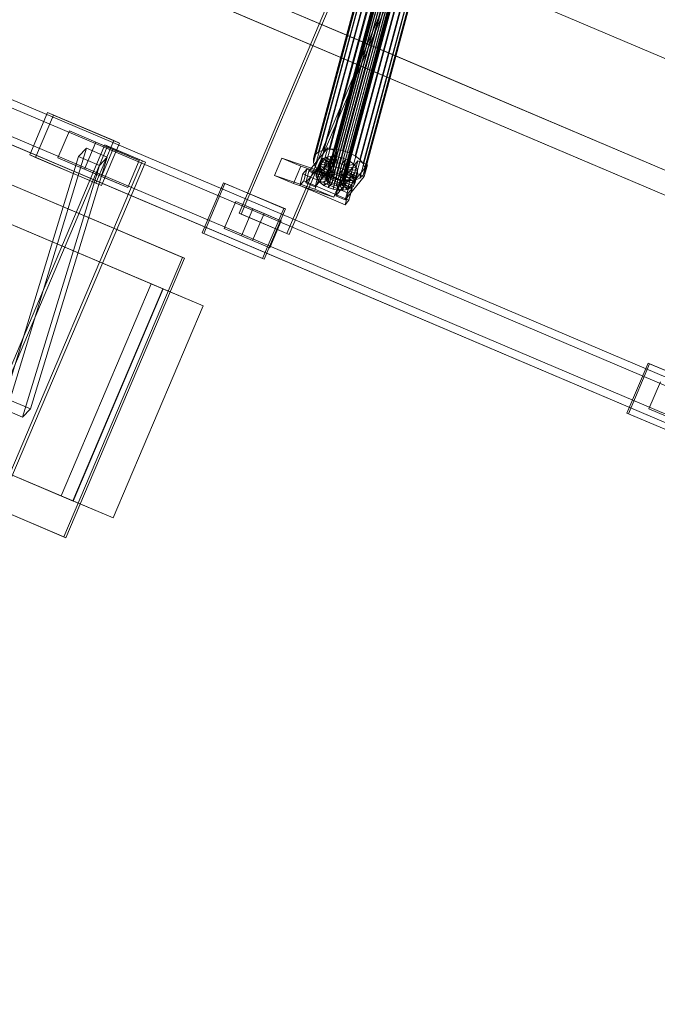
# Model space of a CAD drawing. Header units: millimetres. Extents: x -4738 to 65662, y -68080 to 6847.
# Tile 517 of 656: x 19030 to 19640, y -19810 to -18870. Entities that reach past the tile are written whole.
import ezdxf

# ---------------------------------------------------------------- set-up
doc = ezdxf.new("R2010")
doc.units = ezdxf.units.MM
doc.layers.add('superior_C10', color=7, linetype='Continuous', lineweight=0)

msp = doc.modelspace()

# ---------------------------------------------------------------- linework, layer by layer
at = {"layer": 'superior_C10'}
for p, q in [((19239.961, -19054.499), (19572.098, -18272.076)), ((19574.312, -18273.016), (19242.176, -19055.439)), ((19617.91, -18291.523), (19285.773, -19073.946)), ((19287.987, -19074.886), (19620.124, -18292.463)), ((18241.459, -18440.523), (27684.903, -22449.244)), ((27685.833, -22449.639), (18242.389, -18440.917)), ((18966.137, -18724.57), (19372.079, -18896.892)), ((19373.178, -18897.359), (18967.236, -18725.037)), ((19677.734, -19224.037), (18595.562, -18764.657)), ((19686.961, -19227.954), (18604.789, -18768.574)), ((19713.86, -19247.52), (18596.626, -18773.257)), ((19715.097, -19248.046), (18597.863, -18773.782)), ((19713.719, -19239.313), (18631.547, -18779.933)), ((19721.1, -19242.446), (18638.929, -18783.067)), ((19704.092, -19270.533), (18586.858, -18796.269)), ((18588.095, -18796.795), (19705.329, -19271.058)), ((18500.5, -18805.781), (19185.875, -19096.722)), ((19187.72, -19097.505), (18502.345, -18806.565)), ((19662.104, -19260.857), (18579.932, -18801.477)), ((18589.159, -18805.394), (19671.331, -19264.774)), ((19382.616, -18809.371), (19326.492, -19017.81)), ((19384.606, -18809.055), (19328.481, -19017.495)), ((19386.824, -18809.108), (19330.699, -19017.547)), ((19389.118, -18809.524), (19332.994, -19017.964)), ((19397.884, -18801.058), (19372.079, -18896.892)), ((19373.178, -18897.359), (19398.983, -18801.524)), ((19397.884, -18801.058), (19803.826, -18973.38)), ((19804.925, -18973.846), (19398.983, -18801.524)), ((19698.089, -19276.132), (18615.917, -18816.753)), ((19364.435, -18816.359), (19316.052, -18996.048)), ((19369.025, -18814.493), (19320.642, -18994.183)), ((19379.233, -18813.543), (19323.109, -19021.982)), ((19379.239, -18812.191), (19323.114, -19020.631)), ((19379.822, -18814.956), (19323.698, -19023.395)), ((19323.713, -19019.433), (19379.838, -18810.994)), ((19380.965, -18816.334), (19324.84, -19024.774)), ((19380.99, -18810.032), (19324.865, -19018.471)), ((19374.641, -18813.604), (19326.258, -18993.293)), ((19382.583, -18817.584), (19326.459, -19026.024)), ((19384.568, -18818.62), (19328.443, -19027.06)), ((19380.9, -18813.752), (19332.517, -18993.441)), ((19391.333, -18810.276), (19335.209, -19018.716)), ((19393.317, -18811.312), (19337.193, -19019.752)), ((19394.911, -18818.865), (19338.786, -19027.304)), ((19394.936, -18812.562), (19338.812, -19021.002)), ((19387.375, -18814.927), (19338.992, -18994.616)), ((19396.063, -18817.902), (19339.938, -19026.342)), ((19396.079, -18813.941), (19339.954, -19022.38)), ((19396.662, -18816.705), (19340.537, -19025.145)), ((19396.667, -18815.354), (19340.543, -19023.793)), ((19393.626, -18817.049), (19345.243, -18996.738)), ((18623.299, -18819.886), (19705.47, -19279.266)), ((19359.479, -18826.268), (19311.095, -19005.957)), ((19359.494, -18822.454), (19311.111, -19002.143)), ((19312.801, -18998.764), (19361.184, -18819.074)), ((19386.783, -18819.372), (19330.658, -19027.812)), ((19389.077, -18819.788), (19332.953, -19028.228)), ((19391.295, -18819.841), (19335.17, -19028.28)), ((19393.285, -18819.526), (19337.16, -19027.965)), ((19399.227, -18819.973), (19350.844, -18999.662)), ((19403.795, -18823.501), (19355.412, -19003.19)), ((19407.019, -18827.391), (19358.636, -19007.08)), ((19361.14, -18830.256), (19312.757, -19009.945)), ((19364.364, -18834.146), (19315.981, -19013.835)), ((19368.933, -18837.673), (19320.55, -19017.363)), ((19408.666, -18835.192), (19360.282, -19014.882)), ((19408.681, -18831.379), (19360.298, -19011.068)), ((19374.533, -18840.598), (19326.15, -19020.287)), ((19380.784, -18842.72), (19332.401, -19022.409)), ((19387.26, -18843.895), (19338.877, -19023.584)), ((19393.519, -18844.043), (19345.135, -19023.732)), ((19399.134, -18843.153), (19350.751, -19022.843)), ((19403.724, -18841.287), (19355.341, -19020.977)), ((19406.975, -18838.572), (19358.592, -19018.261)), ((19372.079, -18896.892), (19778.022, -19069.214)), ((19373.178, -18897.359), (19372.079, -18896.892)), ((19779.121, -19069.68), (19373.178, -18897.359)), ((19039.909, -18998.909), (19057.102, -18958.407)), ((19057.102, -18958.407), (19120.229, -18985.205)), ((19057.102, -18958.407), (19062.638, -18960.757)), ((19062.638, -18960.757), (19045.445, -19001.259)), ((19125.765, -18987.555), (19062.638, -18960.757)), ((19066.955, -19001.7), (19077.896, -18975.926)), ((19077.896, -18975.926), (19103.147, -18986.644)), ((19077.896, -18975.926), (19119.418, -18993.551)), ((19103.147, -18986.644), (19092.206, -19012.418)), ((19120.229, -18985.205), (19103.036, -19025.706)), ((19144.668, -19004.27), (19103.147, -18986.644)), ((19108.572, -19028.056), (19125.765, -18987.555)), ((19125.765, -18987.555), (19120.229, -18985.205)), ((18977.006, -19306.809), (19111.814, -18989.237)), ((19114.398, -18990.334), (18979.589, -19307.905)), ((19094.25, -18992.497), (19020.922, -19232.962)), ((19086.646, -19000.429), (19094.25, -18992.497)), ((19094.25, -18992.497), (19114.09, -19000.919)), ((19119.418, -18993.551), (19108.477, -19019.325)), ((19111.814, -18989.237), (19147.886, -19004.55)), ((19111.814, -18989.237), (19114.398, -18990.334)), ((19150.47, -19005.647), (19114.398, -18990.334)), ((19144.668, -19004.27), (19119.418, -18993.551)), ((19306.726, -19014.438), (19324.767, -18992.186)), ((19312.801, -18998.764), (19316.052, -18996.048)), ((19333.781, -18996.024), (19315.74, -19018.276)), ((19316.052, -18996.048), (19320.642, -18994.183)), ((19320.642, -18994.183), (19326.258, -18993.293)), ((19324.767, -18992.186), (19321.756, -19003.367)), ((19333.781, -18996.024), (19324.767, -18992.186)), ((19326.258, -18993.293), (19332.517, -18993.441)), ((19330.77, -19007.205), (19333.781, -18996.024)), ((19332.517, -18993.441), (19338.992, -18994.616)), ((19338.992, -18994.616), (19345.243, -18996.738)), ((19345.243, -18996.738), (19350.844, -18999.662)), ((19147.886, -19004.55), (19013.078, -19322.121)), ((19086.646, -19000.429), (19013.318, -19240.893)), ((19015.661, -19323.218), (19150.47, -19005.647)), ((19103.036, -19025.706), (19039.909, -18998.909)), ((19045.445, -19001.259), (19039.909, -18998.909)), ((19040.762, -19241.384), (19114.09, -19000.919)), ((19045.445, -19001.259), (19108.572, -19028.056)), ((19092.206, -19012.418), (19066.955, -19001.7)), ((19108.477, -19019.325), (19066.955, -19001.7)), ((19106.486, -19008.851), (19086.646, -19000.429)), ((19114.09, -19000.919), (19106.486, -19008.851)), ((19133.727, -19030.044), (19144.668, -19004.27)), ((19150.47, -19005.647), (19147.886, -19004.55)), ((19273.877, -19018.393), (19280.863, -19001.806)), ((19280.863, -19001.806), (19298.899, -19009.462)), ((19280.863, -19001.806), (19319.376, -19015.039)), ((19321.756, -19003.367), (19303.716, -19025.618)), ((19311.095, -19005.957), (19311.111, -19002.143)), ((19312.757, -19009.945), (19311.095, -19005.957)), ((19311.111, -19002.143), (19312.801, -18998.764)), ((19316.445, -19006.943), (19313.865, -19016.526)), ((19315.13, -19013.998), (19317.71, -19004.415)), ((19316.445, -19006.943), (19316.434, -19009.796)), ((19317.71, -19004.415), (19316.445, -19006.943)), ((19326.125, -19009.45), (19316.445, -19006.943)), ((19320.142, -19002.384), (19317.561, -19011.967)), ((19320.142, -19002.384), (19317.71, -19004.415)), ((19317.71, -19004.415), (19326.724, -19008.253)), ((19323.575, -19000.988), (19320.142, -19002.384)), ((19327.876, -19007.291), (19320.142, -19002.384)), ((19323.575, -19000.988), (19320.995, -19010.571)), ((19321.756, -19003.367), (19330.77, -19007.205)), ((19327.776, -19000.323), (19323.575, -19000.988)), ((19329.502, -19006.63), (19323.575, -19000.988)), ((19327.776, -19000.323), (19325.195, -19009.906)), ((19326.922, -19016.213), (19329.502, -19006.63)), ((19331.492, -19006.314), (19327.776, -19000.323)), ((19332.458, -19000.433), (19327.776, -19000.323)), ((19327.876, -19007.291), (19329.502, -19006.63)), ((19328.912, -19015.898), (19331.492, -19006.314)), ((19329.502, -19006.63), (19331.492, -19006.314)), ((19332.458, -19000.433), (19329.877, -19010.017)), ((19331.129, -19015.95), (19333.71, -19006.367)), ((19331.492, -19006.314), (19333.71, -19006.367)), ((19333.71, -19006.367), (19332.458, -19000.433)), ((19337.302, -19001.312), (19332.458, -19000.433)), ((19333.424, -19016.367), (19336.004, -19006.783)), ((19333.71, -19006.367), (19336.004, -19006.783)), ((19337.302, -19001.312), (19334.721, -19010.895)), ((19335.57, -19026.72), (19353.611, -19004.468)), ((19336.004, -19006.783), (19337.302, -19001.312)), ((19336.004, -19006.783), (19338.219, -19007.535)), ((19341.978, -19002.899), (19337.302, -19001.312)), ((19338.219, -19007.535), (19341.978, -19002.899)), ((19341.978, -19002.899), (19339.397, -19012.483)), ((19340.203, -19008.571), (19346.167, -19005.087)), ((19346.167, -19005.087), (19341.978, -19002.899)), ((19346.167, -19005.087), (19343.586, -19014.67)), ((19349.584, -19007.726), (19346.167, -19005.087)), ((19353.611, -19004.468), (19350.601, -19015.649)), ((19350.844, -18999.662), (19355.412, -19003.19)), ((19362.625, -19008.307), (19353.611, -19004.468)), ((19355.412, -19003.19), (19358.636, -19007.08)), ((19106.486, -19008.851), (19033.158, -19249.315)), ((19092.206, -19012.418), (19133.727, -19030.044)), ((19298.899, -19009.462), (19291.913, -19026.049)), ((19298.899, -19009.462), (19337.413, -19022.695)), ((19301.015, -19016.995), (19304.774, -19012.359)), ((19304.774, -19012.359), (19301.763, -19023.54)), ((19303.716, -19025.618), (19306.726, -19014.438)), ((19348.04, -19030.782), (19304.774, -19012.359)), ((19306.726, -19014.438), (19315.74, -19018.276)), ((19319.376, -19015.039), (19312.391, -19031.626)), ((19312.729, -19029.456), (19330.77, -19007.205)), ((19315.981, -19013.835), (19312.757, -19009.945)), ((19316.434, -19009.796), (19313.854, -19019.379)), ((19313.865, -19016.526), (19315.13, -19013.998)), ((19317.677, -19012.779), (19315.096, -19022.362)), ((19315.13, -19013.998), (19317.561, -19011.967)), ((19324.144, -19017.836), (19315.13, -19013.998)), ((19320.55, -19017.363), (19315.981, -19013.835)), ((19326.119, -19010.802), (19316.434, -19009.796)), ((19316.434, -19009.796), (19317.677, -19012.779)), ((19320.089, -19015.689), (19317.508, -19025.272)), ((19317.561, -19011.967), (19320.995, -19010.571)), ((19317.561, -19011.967), (19325.295, -19016.874)), ((19326.708, -19012.215), (19317.677, -19012.779)), ((19317.677, -19012.779), (19320.089, -19015.689)), ((19337.413, -19022.695), (19319.376, -19015.039)), ((19327.851, -19013.593), (19320.089, -19015.689)), ((19320.089, -19015.689), (19323.506, -19018.327)), ((19320.995, -19010.571), (19325.195, -19009.906)), ((19320.995, -19010.571), (19326.922, -19016.213)), ((19329.469, -19014.843), (19323.506, -19018.327)), ((19323.539, -19020.385), (19326.119, -19010.802)), ((19323.544, -19019.034), (19326.125, -19009.45)), ((19324.128, -19021.798), (19326.708, -19012.215)), ((19326.724, -19008.253), (19324.144, -19017.836)), ((19325.195, -19009.906), (19328.912, -19015.898)), ((19325.195, -19009.906), (19329.877, -19010.017)), ((19325.27, -19023.177), (19327.851, -19013.593)), ((19325.295, -19016.874), (19327.876, -19007.291)), ((19326.922, -19016.213), (19325.295, -19016.874)), ((19326.119, -19010.802), (19326.125, -19009.45)), ((19326.708, -19012.215), (19326.119, -19010.802)), ((19326.125, -19009.45), (19326.724, -19008.253)), ((19327.851, -19013.593), (19326.708, -19012.215)), ((19326.724, -19008.253), (19327.876, -19007.291)), ((19326.889, -19024.426), (19329.469, -19014.843)), ((19328.912, -19015.898), (19326.922, -19016.213)), ((19331.454, -19015.879), (19327.695, -19020.515)), ((19329.469, -19014.843), (19327.851, -19013.593)), ((19328.873, -19025.463), (19331.454, -19015.879)), ((19331.129, -19015.95), (19328.912, -19015.898)), ((19331.454, -19015.879), (19329.469, -19014.843)), ((19329.877, -19010.017), (19331.129, -19015.95)), ((19329.877, -19010.017), (19334.721, -19010.895)), ((19333.424, -19016.367), (19331.129, -19015.95)), ((19333.669, -19016.631), (19331.454, -19015.879)), ((19350.601, -19015.649), (19332.56, -19037.9)), ((19334.721, -19010.895), (19333.424, -19016.367)), ((19335.639, -19017.118), (19333.424, -19016.367)), ((19334.721, -19010.895), (19339.397, -19012.483)), ((19335.639, -19017.118), (19338.219, -19007.535)), ((19339.397, -19012.483), (19335.639, -19017.118)), ((19337.623, -19018.155), (19340.203, -19008.571)), ((19343.586, -19014.67), (19337.623, -19018.155)), ((19338.219, -19007.535), (19340.203, -19008.571)), ((19339.217, -19025.707), (19341.797, -19016.124)), ((19339.242, -19019.405), (19341.822, -19009.821)), ((19339.397, -19012.483), (19343.586, -19014.67)), ((19341.797, -19016.124), (19340.171, -19016.785)), ((19340.203, -19008.571), (19341.822, -19009.821)), ((19340.368, -19024.745), (19342.949, -19015.161)), ((19340.384, -19020.783), (19342.965, -19011.2)), ((19340.968, -19023.547), (19343.548, -19013.964)), ((19340.973, -19022.196), (19343.553, -19012.613)), ((19342.949, -19015.161), (19341.797, -19016.124)), ((19341.797, -19016.124), (19349.531, -19021.031)), ((19341.822, -19009.821), (19349.584, -19007.726)), ((19341.822, -19009.821), (19342.965, -19011.2)), ((19343.548, -19013.964), (19342.949, -19015.161)), ((19342.949, -19015.161), (19351.963, -19019)), ((19342.965, -19011.2), (19351.996, -19010.636)), ((19342.965, -19011.2), (19343.553, -19012.613)), ((19343.553, -19012.613), (19343.548, -19013.964)), ((19343.548, -19013.964), (19353.227, -19016.471)), ((19343.553, -19012.613), (19353.239, -19013.619)), ((19343.586, -19014.67), (19347.004, -19017.309)), ((19362.625, -19008.307), (19344.584, -19030.558)), ((19349.584, -19007.726), (19347.004, -19017.309)), ((19351.996, -19010.636), (19349.416, -19020.219)), ((19351.996, -19010.636), (19349.584, -19007.726)), ((19350.601, -19015.649), (19359.615, -19019.487)), ((19353.239, -19013.619), (19350.658, -19023.202)), ((19353.239, -19013.619), (19351.996, -19010.636)), ((19353.227, -19016.471), (19353.239, -19013.619)), ((19360.282, -19014.882), (19358.592, -19018.261)), ((19358.636, -19007.08), (19360.298, -19011.068)), ((19359.615, -19019.487), (19362.625, -19008.307)), ((19360.298, -19011.068), (19360.282, -19014.882)), ((19103.036, -19025.706), (19108.572, -19028.056)), ((19108.477, -19019.325), (19133.727, -19030.044)), ((19204.773, -19073.239), (19225.092, -19025.373)), ((19225.092, -19025.373), (19282.808, -19049.874)), ((19225.092, -19025.373), (19226.568, -19026)), ((19291.913, -19026.049), (19273.877, -19018.393)), ((19312.391, -19031.626), (19273.877, -19018.393)), ((19298.005, -19028.175), (19301.015, -19016.995)), ((19301.763, -19023.54), (19298.005, -19028.175)), ((19301.015, -19016.995), (19344.282, -19035.418)), ((19301.763, -19023.54), (19345.03, -19041.963)), ((19312.729, -19029.456), (19303.716, -19025.618)), ((19315.74, -19018.276), (19312.729, -19029.456)), ((19313.854, -19019.379), (19313.865, -19016.526)), ((19315.096, -19022.362), (19313.854, -19019.379)), ((19313.854, -19019.379), (19323.539, -19020.385)), ((19313.865, -19016.526), (19323.544, -19019.034)), ((19315.096, -19022.362), (19324.128, -19021.798)), ((19317.508, -19025.272), (19315.096, -19022.362)), ((19317.508, -19025.272), (19325.27, -19023.177)), ((19320.926, -19027.911), (19317.508, -19025.272)), ((19326.15, -19020.287), (19320.55, -19017.363)), ((19323.506, -19018.327), (19320.926, -19027.911)), ((19320.926, -19027.911), (19326.889, -19024.426)), ((19323.109, -19021.982), (19323.114, -19020.631)), ((19323.698, -19023.395), (19323.109, -19021.982)), ((19323.114, -19020.631), (19323.713, -19019.433)), ((19323.506, -19018.327), (19327.695, -19020.515)), ((19323.544, -19019.034), (19323.539, -19020.385)), ((19323.539, -19020.385), (19324.128, -19021.798)), ((19324.144, -19017.836), (19323.544, -19019.034)), ((19324.84, -19024.774), (19323.698, -19023.395)), ((19323.713, -19019.433), (19324.865, -19018.471)), ((19324.128, -19021.798), (19325.27, -19023.177)), ((19325.295, -19016.874), (19324.144, -19017.836)), ((19326.459, -19026.024), (19324.84, -19024.774)), ((19324.865, -19018.471), (19326.492, -19017.81)), ((19327.695, -19020.515), (19325.115, -19030.098)), ((19325.115, -19030.098), (19328.873, -19025.463)), ((19325.27, -19023.177), (19326.889, -19024.426)), ((19332.401, -19022.409), (19326.15, -19020.287)), ((19326.492, -19017.81), (19328.481, -19017.495)), ((19326.889, -19024.426), (19328.873, -19025.463)), ((19327.695, -19020.515), (19332.371, -19022.102)), ((19328.481, -19017.495), (19330.699, -19017.547)), ((19328.873, -19025.463), (19331.088, -19026.215)), ((19332.371, -19022.102), (19329.791, -19031.686)), ((19330.427, -19039.283), (19337.413, -19022.695)), ((19330.699, -19017.547), (19332.994, -19017.964)), ((19331.088, -19026.215), (19333.669, -19016.631)), ((19333.669, -19016.631), (19332.371, -19022.102)), ((19332.371, -19022.102), (19337.215, -19022.981)), ((19338.877, -19023.584), (19332.401, -19022.409)), ((19332.994, -19017.964), (19335.209, -19018.716)), ((19333.383, -19026.631), (19335.963, -19017.047)), ((19335.963, -19017.047), (19333.669, -19016.631)), ((19337.215, -19022.981), (19334.635, -19032.565)), ((19335.209, -19018.716), (19337.193, -19019.752)), ((19335.6, -19026.683), (19338.181, -19017.1)), ((19337.623, -19018.155), (19335.639, -19017.118)), ((19338.181, -19017.1), (19335.963, -19017.047)), ((19335.963, -19017.047), (19337.215, -19022.981)), ((19337.193, -19019.752), (19338.812, -19021.002)), ((19337.215, -19022.981), (19341.897, -19023.092)), ((19337.59, -19026.368), (19340.171, -19016.785)), ((19337.59, -19026.368), (19339.217, -19025.707)), ((19339.242, -19019.405), (19337.623, -19018.155)), ((19340.171, -19016.785), (19338.181, -19017.1)), ((19338.181, -19017.1), (19341.897, -19023.092)), ((19338.812, -19021.002), (19339.954, -19022.38)), ((19345.135, -19023.732), (19338.877, -19023.584)), ((19339.217, -19025.707), (19340.368, -19024.745)), ((19346.95, -19030.614), (19339.217, -19025.707)), ((19347.004, -19017.309), (19339.242, -19019.405)), ((19340.384, -19020.783), (19339.242, -19019.405)), ((19341.897, -19023.092), (19339.317, -19032.675)), ((19340.537, -19025.145), (19339.938, -19026.342)), ((19339.954, -19022.38), (19340.543, -19023.793)), ((19340.171, -19016.785), (19346.098, -19022.426)), ((19340.368, -19024.745), (19340.968, -19023.547)), ((19349.382, -19028.583), (19340.368, -19024.745)), ((19349.416, -19020.219), (19340.384, -19020.783)), ((19340.973, -19022.196), (19340.384, -19020.783)), ((19340.543, -19023.793), (19340.537, -19025.145)), ((19340.968, -19023.547), (19340.973, -19022.196)), ((19350.647, -19026.055), (19340.968, -19023.547)), ((19350.658, -19023.202), (19340.973, -19022.196)), ((19341.574, -19041.738), (19359.615, -19019.487)), ((19341.897, -19023.092), (19346.098, -19022.426)), ((19346.098, -19022.426), (19343.517, -19032.01)), ((19350.751, -19022.843), (19345.135, -19023.732)), ((19346.098, -19022.426), (19349.531, -19021.031)), ((19349.531, -19021.031), (19346.95, -19030.614)), ((19347.004, -19017.309), (19349.416, -19020.219)), ((19351.963, -19019), (19349.382, -19028.583)), ((19349.416, -19020.219), (19350.658, -19023.202)), ((19349.531, -19021.031), (19351.963, -19019)), ((19353.227, -19016.471), (19350.647, -19026.055)), ((19350.658, -19023.202), (19350.647, -19026.055)), ((19355.341, -19020.977), (19350.751, -19022.843)), ((19351.963, -19019), (19353.227, -19016.471)), ((19358.592, -19018.261), (19355.341, -19020.977)), ((19226.568, -19026), (19206.25, -19073.866)), ((19284.284, -19050.5), (19226.568, -19026)), ((19291.913, -19026.049), (19330.427, -19039.283)), ((19341.271, -19046.598), (19298.005, -19028.175)), ((19312.391, -19031.626), (19330.427, -19039.283)), ((19325.115, -19030.098), (19320.926, -19027.911)), ((19329.791, -19031.686), (19325.115, -19030.098)), ((19328.443, -19027.06), (19326.459, -19026.024)), ((19330.658, -19027.812), (19328.443, -19027.06)), ((19329.791, -19031.686), (19331.088, -19026.215)), ((19334.635, -19032.565), (19329.791, -19031.686)), ((19332.953, -19028.228), (19330.658, -19027.812)), ((19331.088, -19026.215), (19333.383, -19026.631)), ((19332.56, -19037.9), (19335.57, -19026.72)), ((19335.17, -19028.28), (19332.953, -19028.228)), ((19334.635, -19032.565), (19333.383, -19026.631)), ((19333.383, -19026.631), (19335.6, -19026.683)), ((19339.317, -19032.675), (19334.635, -19032.565)), ((19337.16, -19027.965), (19335.17, -19028.28)), ((19335.57, -19026.72), (19344.584, -19030.558)), ((19335.6, -19026.683), (19337.59, -19026.368)), ((19339.317, -19032.675), (19335.6, -19026.683)), ((19338.786, -19027.304), (19337.16, -19027.965)), ((19343.517, -19032.01), (19337.59, -19026.368)), ((19339.938, -19026.342), (19338.786, -19027.304)), ((19343.517, -19032.01), (19339.317, -19032.675)), ((19344.584, -19030.558), (19341.574, -19041.738)), ((19346.95, -19030.614), (19343.517, -19032.01)), ((19348.04, -19030.782), (19344.282, -19035.418)), ((19345.03, -19041.963), (19348.04, -19030.782)), ((19349.382, -19028.583), (19346.95, -19030.614)), ((19350.647, -19026.055), (19349.382, -19028.583)), ((19225.9, -19069.171), (19236.841, -19043.397)), ((19236.841, -19043.397), (19263.895, -19054.882)), ((19236.841, -19043.397), (19253.226, -19050.353)), ((19341.574, -19041.738), (19332.56, -19037.9)), ((19344.282, -19035.418), (19341.271, -19046.598)), ((19341.271, -19046.598), (19345.03, -19041.963)), ((18975.646, -19045.503), (19156.008, -19122.066)), ((18986.903, -19050.282), (19167.265, -19126.845)), ((19167.449, -19126.923), (18987.088, -19050.36)), ((19253.226, -19050.353), (19242.285, -19076.126)), ((19280.28, -19061.837), (19253.226, -19050.353)), ((19282.808, -19049.874), (19262.489, -19097.74)), ((19263.965, -19098.366), (19284.284, -19050.5)), ((19284.284, -19050.5), (19282.808, -19049.874)), ((19285.773, -19073.946), (19239.961, -19054.499)), ((19242.176, -19055.439), (19239.961, -19054.499)), ((19242.176, -19055.439), (19287.987, -19074.886)), ((19263.895, -19054.882), (19252.955, -19080.656)), ((19280.28, -19061.837), (19263.895, -19054.882)), ((19269.339, -19087.611), (19280.28, -19061.837)), ((19072.558, -19363.666), (18387.183, -19072.726)), ((19205.649, -19143.139), (19025.287, -19066.575)), ((19252.955, -19080.656), (19225.9, -19069.171)), ((19242.285, -19076.126), (19225.9, -19069.171)), ((18389.028, -19073.509), (19074.403, -19364.449)), ((19262.489, -19097.74), (19204.773, -19073.239)), ((19206.25, -19073.866), (19204.773, -19073.239)), ((19206.25, -19073.866), (19263.965, -19098.366)), ((19242.285, -19076.126), (19269.339, -19087.611)), ((19252.955, -19080.656), (19269.339, -19087.611)), ((19285.773, -19073.946), (19287.987, -19074.886)), ((19185.875, -19096.722), (19072.558, -19363.666)), ((19074.403, -19364.449), (19187.72, -19097.505)), ((19187.72, -19097.505), (19185.875, -19096.722)), ((19262.489, -19097.74), (19263.965, -19098.366)), ((19156.008, -19122.066), (19070.043, -19324.576)), ((19167.265, -19126.845), (19081.3, -19329.354)), ((19081.485, -19329.432), (19167.449, -19126.923)), ((19167.449, -19126.923), (19156.008, -19122.066)), ((19205.649, -19143.139), (19167.265, -19126.845)), ((19119.684, -19345.648), (19205.649, -19143.139)), ((19610.588, -19245.507), (19630.907, -19197.641)), ((19632.383, -19198.267), (19612.064, -19246.133)), ((19630.907, -19197.641), (19688.622, -19222.141)), ((19630.907, -19197.641), (19632.383, -19198.267)), ((19690.099, -19222.768), (19632.383, -19198.267)), ((19631.715, -19241.439), (19642.656, -19215.665)), ((19013.318, -19240.893), (19033.158, -19249.315)), ((19040.762, -19241.384), (19020.922, -19232.962)), ((19033.158, -19249.315), (19040.762, -19241.384)), ((19658.769, -19252.923), (19631.715, -19241.439)), ((19648.228, -19248.448), (19631.715, -19241.439)), ((19070.043, -19324.576), (18889.681, -19248.012)), ((19668.303, -19270.007), (19610.588, -19245.507)), ((19612.064, -19246.133), (19610.588, -19245.507)), ((19612.064, -19246.133), (19669.78, -19270.634)), ((19081.3, -19329.354), (18900.938, -19252.791)), ((18901.123, -19252.869), (19081.485, -19329.432)), ((18939.322, -19269.085), (19119.684, -19345.648)), ((19070.043, -19324.576), (19081.485, -19329.432)), ((19081.3, -19329.354), (19119.684, -19345.648)), ((19072.558, -19363.666), (19074.403, -19364.449))]:
    msp.add_line(p, q, dxfattribs=at)

doc.saveas('drawing.dxf')
